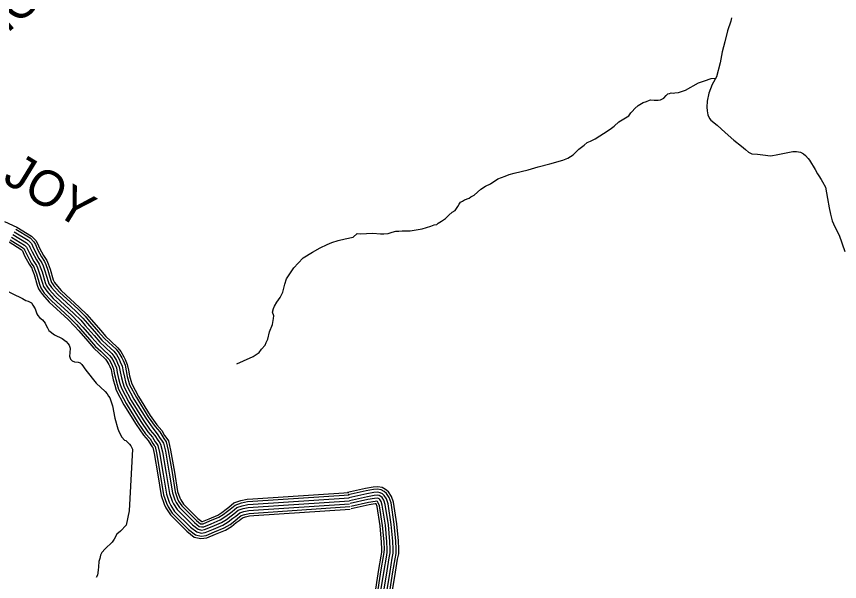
# Model space of a CAD drawing. Extents: x 1551132 to 1791609, y 378168 to 563823.
# Drawn here: x 1592970 to 1601513, y 427854 to 433719 of the extents above; entities that cross this region are included whole.
import ezdxf

# ---------------------------------------------------------------- set-up
doc = ezdxf.new("R2010")
doc.units = 0
for name, color, linetype in [('DESIGN - ROW - Right-of-Way and Easement Labels', 7, 'Continuous'), ('DESIGN - TRANSPORTATION - Text', 7, 'Continuous'), ('SURVEY - PROPERTY - Owners', 7, 'Continuous'), ('SURVEY - TRANSPORTATION - Roads', 7, 'Continuous')]:
    doc.layers.add(name, color=color, linetype=linetype)

msp = doc.modelspace()

# ---------------------------------------------------------------- linework, layer by layer
at = {"layer": 'DESIGN - TRANSPORTATION - Text'}
for points in [[(1600391.093, 433705.785), (1600384.776, 433670.95), (1600351.761, 433569.081), (1600322.628, 433455.145), (1600295.62, 433353.217), (1600272.487, 433239.214), (1600235.038, 433093.302), (1600190.214, 433011.6), (1600157.331, 432923.756), (1600140.498, 432839.753), (1600135.873, 432775.668), (1600139.507, 432737.559), (1600145.115, 432697.416), (1600162.773, 432661.157), (1600176.606, 432642.973), (1600242.137, 432590.189), (1600325.46, 432515.178), (1600416.758, 432436.068), (1600496.198, 432373.116), (1600537.889, 432338.616), (1600569.638, 432310.232), (1600603.495, 432293.848), (1600661.494, 432289.239), (1600743.442, 432278.364), (1600767.417, 432274.106), (1600799.441, 432273.781), (1600873.622, 432287.039), (1600959.845, 432304.182), (1601030.027, 432317.482), (1601068.051, 432317.09), (1601107.992, 432308.665), (1601137.858, 432292.323), (1601159.691, 432274.056), (1601187.415, 432243.705), (1601201.248, 432225.53), (1601260.363, 432130.719), (1601285.929, 432084.359), (1601299.746, 432064.176), (1601323.387, 432025.85), (1601337.178, 432003.666), (1601366.627, 431945.239), (1601389.527, 431830.761), (1601404.576, 431732.409), (1601417.959, 431668.132), (1601435.292, 431597.813), (1601462.7, 431535.395), (1601509.882, 431448.735), (1601568.281, 431279.78)], [(1596466.409, 431426.289), (1596506.583, 431466.474), (1596538.582, 431464.14), (1596668.737, 431470.807), (1596746.71, 431461.982), (1596782.751, 431463.615), (1596826.817, 431467.165), (1596870.957, 431478.732), (1596907.098, 431490.383), (1596939.114, 431490.049), (1596973.172, 431493.708), (1597055.245, 431494.858), (1597181.517, 431513.592), (1597269.84, 431540.734), (1597303.997, 431554.41), (1597334.055, 431558.11), (1597346.196, 431572.01), (1597382.437, 431593.686), (1597424.736, 431621.303), (1597459.085, 431655.021), (1597493.418, 431686.73), (1597523.634, 431706.455), (1597552.042, 431746.248), (1597564.283, 431770.165), (1597580.483, 431790.041), (1597598.616, 431801.883), (1597620.765, 431815.683), (1597668.947, 431831.217), (1597687.097, 431845.051), (1597721.296, 431862.735), (1597753.629, 431894.469), (1597789.961, 431926.161), (1597838.302, 431957.729), (1597888.584, 431983.255), (1597967.124, 432032.548), (1598043.455, 432061.823), (1598085.638, 432077.416), (1598135.803, 432090.924), (1598280.241, 432125.509), (1598384.622, 432156.493), (1598507.02, 432189.294), (1598639.491, 432228.003), (1598691.715, 432247.504), (1598748.106, 432282.996), (1598808.704, 432340.49), (1598861.145, 432382.032), (1598893.444, 432409.758), (1598929.601, 432423.408), (1598975.859, 432446.984), (1599024.199, 432478.543), (1599064.482, 432504.186), (1599132.972, 432549.57), (1599173.304, 432581.213), (1599221.77, 432624.806), (1599292.218, 432666.165), (1599324.451, 432687.874), (1599346.759, 432717.708), (1599360.925, 432733.592), (1599387.233, 432763.384), (1599423.548, 432793.068), (1599475.889, 432824.594), (1599508.03, 432836.286), (1599540.187, 432849.978), (1599550.229, 432853.887), (1599588.228, 432851.487), (1599630.26, 432851.053), (1599654.31, 432854.812), (1599690.484, 432870.471), (1599712.775, 432898.296), (1599730.941, 432914.138), (1599748.991, 432917.964), (1599767.082, 432925.789), (1599789.073, 432923.564), (1599805.106, 432925.397), (1599843.164, 432929.014), (1599915.462, 432954.315), (1600050.284, 433029.075), (1600112.532, 433050.484), (1600180.831, 433075.826), (1600226.938, 433078.535)], [(1595256.294, 430112.271), (1595326.501, 430143.663), (1595426.824, 430190.798), (1595489.114, 430230.265), (1595513.397, 430266.066), (1595549.721, 430307.768), (1595561.929, 430333.677), (1595580.195, 430367.536), (1595594.837, 430445.455), (1595627.444, 430521.215), (1595637.969, 430585.158), (1595640.186, 430611.159), (1595628.511, 430649.285), (1595636.836, 430689.236), (1595649.027, 430713.145), (1595673.343, 430752.954), (1595707.718, 430800.681), (1595736.167, 430856.457), (1595754.85, 430940.351), (1595771.291, 430994.236), (1595805.715, 431047.962), (1595850.198, 431109.605), (1595894.563, 431157.24), (1595944.996, 431212.825), (1596041.435, 431274.002), (1596121.742, 431317.311), (1596195.982, 431352.662), (1596244.13, 431374.246), (1596308.246, 431393.688), (1596382.344, 431411.03), (1596466.409, 431426.289)], [(1592707.03, 430945.674), (1593033.522, 430792.645), (1593065.313, 430770.345), (1593091.246, 430764.111), (1593105.17, 430755.978), (1593127.07, 430745.777), (1593140.878, 430723.635), (1593162.544, 430685.418), (1593182.077, 430631.208), (1593191.935, 430615.107), (1593207.734, 430592.949), (1593241.509, 430568.631), (1593269.208, 430534.364), (1593275.066, 430518.297), (1593290.791, 430486.137), (1593306.557, 430459.978), (1593366.147, 430415.411), (1593443.754, 430374.693), (1593485.469, 430344.301), (1593503.286, 430324.125), (1593515.144, 430308.008), (1593526.868, 430275.882), (1593524.468, 430227.872), (1593520.168, 430191.888), (1593529.91, 430161.779), (1593547.751, 430143.604), (1593571.667, 430135.387), (1593609.583, 430129.045), (1593629.533, 430124.862), (1593649.374, 430106.669), (1593688.856, 430048.276), (1593795.654, 429913.231), (1593888.843, 429824.337), (1593910.626, 429800.128), (1593924.417, 429775.986), (1593940.275, 429759.835), (1593965.566, 429677.558), (1593992.482, 429549.23), (1594021.523, 429436.894), (1594037.223, 429402.735), (1594064.772, 429350.45), (1594092.513, 429322.182), (1594106.454, 429316.057), (1594124.287, 429297.882), (1594144.103, 429277.69), (1594155.961, 429261.573), (1594175.669, 429227.372), (1594140.761, 428586.997), (1594107.137, 428439.468), (1594048.663, 428377.958), (1594012.431, 428346.257), (1593984.015, 428294.48), (1593963.749, 428260.638), (1593889.217, 428191.261), (1593854.943, 428155.543), (1593842.71, 428125.634), (1593836.443, 428093.667), (1593826.185, 428061.741), (1593819.735, 428007.764), (1593817.443, 427971.755), (1593811.01, 427919.779), (1593796.819, 427895.895)]]:
    msp.add_lwpolyline(points, dxfattribs=at)
at = {"layer": 'SURVEY - PROPERTY - Owners'}
for points in [[(1592933.133, 431455.979), (1593072.321, 431370.677), (1593100.062, 431342.41), (1593109.904, 431324.309), (1593131.47, 431274.083), (1593176.752, 431191.623), (1593206.36, 431147.33), (1593216.135, 431121.221), (1593235.676, 431067.011), (1593268.742, 430958.641), (1593278.508, 430930.541), (1593292.324, 430910.399), (1593308.116, 430886.248), (1593373.464, 430813.613), (1593565.843, 430635.767), (1593637.199, 430565.081), (1593682.732, 430512.638), (1593775.779, 430405.736), (1593835.161, 430337.159), (1593886.718, 430288.666), (1593958.117, 430221.981), (1593981.849, 430191.747), (1594007.457, 430147.487), (1594019.232, 430121.37), (1594036.89, 430081.186), (1594046.448, 430029.059), (1594059.914, 429966.899), (1594073.489, 429916.748), (1594087.113, 429872.597), (1594161.886, 429731.835), (1594286.117, 429530.588), (1594359.19, 429425.86), (1594406.689, 429369.401), (1594436.263, 429321.099), (1594450.104, 429302.965), (1594465.887, 429278.807), (1594485.229, 429200.579), (1594523.311, 428974.09), (1594557.56, 428767.652), (1594584.893, 428689.349), (1594598.626, 428659.207), (1594636.116, 428600.839), (1594796.671, 428441.293), (1594854.261, 428396.742), (1594890.169, 428388.417)], [(1596675.742, 426930.705), (1596694.817, 427237.438), (1596734.408, 427441.635), (1596770.182, 427669.924), (1596816.465, 427964.299), (1596839.523, 428100.452), (1596849.914, 428150.495), (1596850.214, 428190.596), (1596846.789, 428268.815), (1596830.056, 428441.386), (1596797.582, 428654.183), (1596781.891, 428698.426), (1596764.067, 428726.635), (1596752.125, 428736.76), (1596736.159, 428744.902), (1596714.151, 428749.094), (1596684.085, 428747.327), (1596611.853, 428733.877), (1596426.283, 428692.617)], [(1594890.169, 428388.417), (1594922.176, 428392.134), (1595002.391, 428425.434), (1595098.672, 428466.602), (1595150.896, 428498.153), (1595197.936, 428535.246), (1595227.319, 428555.505), (1595271.61, 428593.131), (1595321.717, 428610.698), (1595375.774, 428622.215), (1595427.773, 428625.757), (1596426.283, 428692.617)]]:
    msp.add_lwpolyline(points, dxfattribs=at)
at = {"layer": 'SURVEY - TRANSPORTATION - Roads'}
for points in [[(1592844.494, 431589.083), (1592973.274, 431533.09), (1593126.737, 431439.037), (1593170.452, 431394.495), (1593188.002, 431362.21), (1593209.493, 431312.151), (1593250.942, 431236.674), (1593284.041, 431187.156), (1593297.533, 431151.13), (1593317.982, 431094.387), (1593351.198, 430985.542), (1593356.598, 430970), (1593364.373, 430958.658), (1593377.039, 430939.291), (1593435.254, 430874.581), (1593625.808, 430698.427), (1593700.54, 430624.4), (1593748.172, 430569.532), (1593841.261, 430462.587), (1593897.81, 430397.285), (1593946.017, 430351.943), (1594022.19, 430280.791), (1594053.839, 430240.473), (1594084.705, 430187.122), (1594098.455, 430156.638), (1594120.354, 430106.795), (1594131.487, 430046.068), (1594144.195, 429987.425), (1594156.795, 429940.874), (1594167.545, 429906.023), (1594237.151, 429775.003), (1594358.623, 429578.214), (1594428.063, 429478.695), (1594477.237, 429420.244), (1594507.895, 429370.176), (1594520.961, 429353.059), (1594546.536, 429313.916), (1594570.202, 429218.205), (1594608.842, 428988.374), (1594641.883, 428789.194), (1594665.449, 428721.684), (1594674.949, 428700.833), (1594703.956, 428655.674), (1594853.978, 428506.595), (1594892.319, 428476.936), (1594895.102, 428476.294), (1594900.127, 428476.877), (1594968.725, 428505.353), (1595059.015, 428543.963), (1595101.439, 428569.588), (1595146.429, 428605.064), (1595174.504, 428624.423), (1595227.736, 428669.641), (1595298.243, 428694.358), (1595363.733, 428708.317), (1595421.931, 428712.276), (1596420.491, 428779.145)], [(1592933.133, 431455.979), (1593072.321, 431370.677), (1593100.062, 431342.41), (1593109.904, 431324.309), (1593131.47, 431274.083), (1593176.752, 431191.623), (1593206.36, 431147.33), (1593216.135, 431121.221), (1593235.676, 431067.011), (1593268.742, 430958.641), (1593278.508, 430930.541), (1593292.324, 430910.399), (1593308.116, 430886.248), (1593373.464, 430813.613), (1593565.843, 430635.767), (1593637.199, 430565.081), (1593682.732, 430512.638), (1593775.779, 430405.736), (1593835.161, 430337.159), (1593886.718, 430288.666), (1593958.117, 430221.981), (1593981.849, 430191.747), (1594007.457, 430147.487), (1594019.232, 430121.37), (1594036.89, 430081.186), (1594046.448, 430029.059), (1594059.914, 429966.899), (1594073.489, 429916.748), (1594087.113, 429872.597), (1594161.886, 429731.835), (1594286.117, 429530.588), (1594359.19, 429425.86), (1594406.689, 429369.401), (1594436.263, 429321.099), (1594450.104, 429302.965), (1594465.887, 429278.807), (1594485.229, 429200.579), (1594523.311, 428974.09), (1594557.56, 428767.652), (1594584.893, 428689.349), (1594598.626, 428659.207), (1594636.116, 428600.839), (1594796.671, 428441.293), (1594854.261, 428396.742), (1594890.169, 428388.417)], [(1592933.133, 431455.979), (1593072.321, 431370.677), (1593100.062, 431342.41), (1593109.904, 431324.309), (1593131.47, 431274.083), (1593176.752, 431191.623), (1593206.36, 431147.33), (1593216.135, 431121.221), (1593235.676, 431067.011), (1593268.742, 430958.641), (1593278.508, 430930.541), (1593292.324, 430910.399), (1593308.116, 430886.248), (1593373.464, 430813.613), (1593565.843, 430635.767), (1593637.199, 430565.081), (1593682.732, 430512.638), (1593775.779, 430405.736), (1593835.161, 430337.159), (1593886.718, 430288.666), (1593958.117, 430221.981), (1593981.849, 430191.747), (1594007.457, 430147.487), (1594019.232, 430121.37), (1594036.89, 430081.186), (1594046.448, 430029.059), (1594059.914, 429966.899), (1594073.489, 429916.748), (1594087.113, 429872.597), (1594161.886, 429731.835), (1594286.117, 429530.588), (1594359.19, 429425.86), (1594406.689, 429369.401), (1594436.263, 429321.099), (1594450.104, 429302.965), (1594465.887, 429278.807), (1594485.229, 429200.579), (1594523.311, 428974.09), (1594557.56, 428767.652), (1594584.893, 428689.349), (1594598.626, 428659.207), (1594636.116, 428600.839), (1594796.671, 428441.293), (1594854.261, 428396.742), (1594890.169, 428388.417), (1594922.176, 428392.134), (1595002.391, 428425.434), (1595098.672, 428466.602), (1595150.896, 428498.153), (1595197.936, 428535.246), (1595227.319, 428555.505), (1595271.61, 428593.131), (1595321.717, 428610.698), (1595375.774, 428622.215), (1595427.773, 428625.757), (1596426.283, 428692.617)], [(1592947.483, 431483.547), (1593091.771, 431395.119), (1593125.228, 431361.027), (1593137.82, 431337.86), (1593159.361, 431287.692), (1593203.277, 431207.731), (1593234.126, 431161.572), (1593245.234, 431131.913), (1593265.1, 431076.795), (1593298.216, 430968.258), (1593306.424, 430944.649), (1593318.082, 430927.649), (1593332.757, 430905.207), (1593395.555, 430835.405), (1593587.276, 430658.167), (1593659.84, 430586.282), (1593706.123, 430532.981), (1593799.187, 430426.061), (1593857.552, 430358.651), (1593907.918, 430311.283), (1593981.024, 430243.007), (1594007.582, 430209.164), (1594035.073, 430161.654), (1594047.556, 430133.979), (1594066.731, 430090.344), (1594076.847, 430035.143), (1594090.047, 429974.233), (1594103.271, 429925.373), (1594115.871, 429884.547), (1594188.794, 429747.269), (1594312.041, 429547.613), (1594383.814, 429444.744), (1594431.913, 429387.576), (1594461.871, 429338.641), (1594475.437, 429320.874), (1594494.72, 429291.357), (1594515.603, 429206.88), (1594553.885, 428979.199), (1594587.709, 428775.352), (1594613.692, 428700.908), (1594625.908, 428674.091), (1594660.366, 428620.439), (1594817.154, 428464.635), (1594867.869, 428425.409), (1594891.935, 428419.834), (1594914.293, 428422.426), (1594990.358, 428454.002), (1595084.497, 428494.253), (1595133.213, 428523.687), (1595179.52, 428560.205), (1595208.436, 428580.139), (1595255.927, 428620.481), (1595313.325, 428640.607), (1595371.466, 428652.991), (1595425.681, 428656.691), (1596424.208, 428723.552)], [(1592961.832, 431511.106), (1593111.221, 431419.553), (1593150.386, 431379.644), (1593165.744, 431351.41), (1593187.252, 431301.3), (1593229.793, 431223.832), (1593261.9, 431175.805), (1593274.333, 431142.605), (1593294.524, 431086.587), (1593327.69, 430977.875), (1593334.34, 430958.75), (1593343.84, 430944.908), (1593357.398, 430924.174), (1593417.646, 430857.206), (1593608.717, 430680.568), (1593682.49, 430607.491), (1593729.522, 430553.314), (1593822.595, 430446.387), (1593879.952, 430380.143), (1593929.117, 430333.909), (1594003.932, 430264.032), (1594033.323, 430226.589), (1594062.689, 430175.83), (1594075.872, 430146.587), (1594096.563, 430099.494), (1594107.255, 430041.218), (1594120.171, 429981.575), (1594133.054, 429933.998), (1594144.62, 429896.498), (1594215.694, 429762.694), (1594337.957, 429564.639), (1594408.431, 429463.636), (1594457.129, 429405.752), (1594487.479, 429356.192), (1594500.762, 429338.783), (1594523.544, 429303.907), (1594545.977, 429213.18), (1594584.459, 428984.307), (1594617.85, 428783.052), (1594642.491, 428712.467), (1594653.199, 428688.966), (1594684.624, 428640.048), (1594837.645, 428487.986), (1594881.469, 428454.077), (1594893.694, 428451.243), (1594906.41, 428452.718), (1594978.317, 428482.569), (1595070.314, 428521.912), (1595115.538, 428549.229), (1595161.112, 428585.164), (1595189.562, 428604.781), (1595240.244, 428647.832), (1595304.934, 428670.516), (1595367.166, 428683.775), (1595423.598, 428687.617), (1596422.141, 428754.477)], [(1592892.534, 431377.986), (1593017.281, 431301.525), (1593028.864, 431289.725), (1593030.906, 431285.975), (1593052.547, 431235.574), (1593101.704, 431146.046), (1593127.778, 431107.045), (1593133.803, 431090.97), (1593152.419, 431039.319), (1593185.335, 430931.432), (1593199.518, 430890.623), (1593219.443, 430861.581), (1593238.392, 430832.596), (1593310.957, 430751.936), (1593505.186, 430572.381), (1593573.126, 430505.08), (1593616.533, 430455.087), (1593709.547, 430348.226), (1593771.796, 430276.341), (1593826.736, 430224.664), (1593893.301, 430162.496), (1593909.026, 430142.454), (1593929.317, 430107.395), (1593939.1, 430085.694), (1593952.467, 430055.277), (1593960.425, 430011.859), (1593974.666, 429946.14), (1593989.224, 429892.347), (1594005.749, 429838.788), (1594085.755, 429688.175), (1594212.777, 429482.412), (1594289.525, 429372.417), (1594335.324, 429317.974), (1594363.806, 429271.456), (1594378.431, 429252.297), (1594384.314, 429243.297), (1594399.281, 429182.754), (1594436.796, 428959.64), (1594472.262, 428745.859), (1594503.403, 428656.64), (1594521.419, 428617.106), (1594567.493, 428545.371), (1594738.705, 428375.233), (1594815.762, 428315.623), (1594885.177, 428299.531), (1594944.476, 428306.415), (1595036.448, 428344.599), (1595138.788, 428388.35), (1595200.92, 428425.893), (1595250.035, 428464.619), (1595280.743, 428485.795), (1595315.992, 428515.737), (1595345.458, 428526.071), (1595387.957, 428535.121), (1595433.681, 428538.238), (1596432.141, 428605.098)], [(1592904.434, 431400.853), (1593033.422, 431321.801), (1593049.739, 431305.175), (1593054.063, 431297.209), (1593075.688, 431246.866), (1593123.712, 431159.413), (1593150.819, 431118.854), (1593157.936, 431099.837), (1593176.827, 431047.435), (1593209.793, 430939.408), (1593222.676, 430902.332), (1593240.809, 430875.889), (1593258.833, 430848.322), (1593329.282, 430770.02), (1593522.969, 430590.965), (1593591.909, 430522.672), (1593635.941, 430471.962), (1593728.964, 430365.085), (1593790.371, 430294.174), (1593844.319, 430243.423), (1593912.301, 430179.93), (1593930.376, 430156.904), (1593952.225, 430119.145), (1593962.591, 430096.153), (1593977.216, 430062.877), (1593985.641, 430016.901), (1593999.657, 429952.224), (1594013.923, 429899.498), (1594029.606, 429848.696), (1594108.079, 429700.976), (1594234.276, 429496.537), (1594309.949, 429388.084), (1594356.248, 429333.05), (1594385.048, 429286.007), (1594399.447, 429267.148), (1594408.23, 429253.706), (1594424.48, 429187.979), (1594462.162, 428963.873), (1594497.27, 428752.251), (1594527.294, 428666.232), (1594544.052, 428629.448), (1594587.609, 428561.629), (1594755.697, 428394.6), (1594827.053, 428339.407), (1594886.644, 428325.59), (1594937.942, 428331.549), (1595026.465, 428368.3), (1595127.03, 428411.293), (1595186.253, 428447.077), (1595234.761, 428485.328), (1595265.077, 428506.228), (1595302.976, 428538.429), (1595338.5, 428550.88), (1595384.382, 428560.655), (1595431.948, 428563.897), (1596430.424, 428630.757)], [(1592918.783, 431428.412), (1593052.872, 431346.235), (1593074.896, 431323.793), (1593081.988, 431310.759), (1593103.579, 431260.474), (1593150.228, 431175.514), (1593178.594, 431133.088), (1593187.035, 431110.529), (1593206.251, 431057.227), (1593239.267, 430949.025), (1593250.592, 430916.432), (1593266.567, 430893.148), (1593283.474, 430867.289), (1593351.373, 430791.82), (1593544.41, 430613.366), (1593614.558, 430543.881), (1593659.34, 430492.296), (1593752.371, 430385.41), (1593812.77, 430315.667), (1593865.519, 430266.049), (1593935.209, 430200.955), (1593956.117, 430174.33), (1593979.841, 430133.32), (1593990.907, 430108.761), (1594007.049, 430072.027), (1594016.048, 430022.976), (1594029.781, 429959.566), (1594043.706, 429908.123), (1594058.356, 429860.647), (1594134.979, 429716.401), (1594260.192, 429513.563), (1594334.566, 429406.976), (1594381.464, 429351.225), (1594410.655, 429303.557), (1594424.772, 429285.057), (1594437.055, 429266.256), (1594454.854, 429194.279), (1594492.737, 428968.982), (1594527.411, 428759.951), (1594556.093, 428677.791), (1594571.343, 428644.323), (1594611.867, 428581.238), (1594776.188, 428417.951), (1594840.653, 428368.075), (1594888.402, 428356.999), (1594930.059, 428361.841), (1595014.424, 428396.867), (1595112.847, 428438.952), (1595168.579, 428472.619), (1595216.353, 428510.287), (1595246.202, 428530.871), (1595287.293, 428565.78), (1595330.108, 428580.789), (1595380.082, 428591.439), (1595429.864, 428594.823), (1596428.358, 428661.683)], [(1596763.29, 426925.263), (1596782.007, 427226.321), (1596820.823, 427426.493), (1596856.839, 427656.324), (1596903.038, 427950.165), (1596925.737, 428084.202), (1596937.562, 428141.162), (1596937.945, 428192.188), (1596934.321, 428274.973), (1596917.129, 428452.245), (1596883.039, 428675.651), (1596861.281, 428736.994), (1596831.04, 428784.853), (1596801.066, 428810.271), (1596764.858, 428828.73), (1596719.868, 428837.296), (1596673.444, 428834.571), (1596594.304, 428819.838), (1596407.25, 428778.245)], [(1596737.624, 426926.855), (1596756.449, 427229.579), (1596795.49, 427430.935), (1596831.431, 427660.307), (1596877.655, 427954.307), (1596900.463, 428088.969), (1596911.863, 428143.895), (1596912.221, 428191.721), (1596908.655, 428273.165), (1596891.605, 428449.061), (1596857.981, 428669.359), (1596838.006, 428725.685), (1596811.407, 428767.786), (1596786.716, 428788.72), (1596756.442, 428804.154), (1596718.193, 428811.437), (1596676.56, 428808.996), (1596599.445, 428794.637), (1596412.825, 428753.144)], [(1596706.683, 426928.78), (1596725.633, 427233.513), (1596764.949, 427436.285), (1596800.807, 427665.116), (1596847.056, 427959.298), (1596869.989, 428094.71), (1596880.888, 428147.195), (1596881.222, 428191.155), (1596877.722, 428270.99), (1596860.831, 428445.22), (1596827.782, 428661.775), (1596809.949, 428712.06), (1596787.733, 428747.211), (1596769.425, 428762.736), (1596746.3, 428774.528), (1596716.176, 428780.27), (1596680.327, 428778.161), (1596605.654, 428764.253), (1596419.558, 428722.877)], [(1596675.742, 426930.705), (1596694.817, 427237.438), (1596734.408, 427441.635), (1596770.182, 427669.924), (1596816.465, 427964.299), (1596839.523, 428100.452), (1596849.914, 428150.495), (1596850.214, 428190.596), (1596846.789, 428268.815), (1596830.056, 428441.386), (1596797.582, 428654.183), (1596781.891, 428698.426), (1596764.067, 428726.635), (1596752.125, 428736.76), (1596736.159, 428744.902), (1596714.151, 428749.094), (1596684.085, 428747.327), (1596611.853, 428733.877), (1596426.283, 428692.617)], [(1596675.742, 426930.705), (1596694.817, 427237.438), (1596734.408, 427441.635), (1596770.182, 427669.924), (1596816.465, 427964.299), (1596839.523, 428100.452), (1596849.914, 428150.495), (1596850.214, 428190.596), (1596846.789, 428268.815), (1596830.056, 428441.386), (1596797.582, 428654.183), (1596781.891, 428698.426), (1596764.067, 428726.635), (1596752.125, 428736.76), (1596736.159, 428744.902), (1596714.151, 428749.094), (1596684.085, 428747.327), (1596611.853, 428733.877), (1596426.283, 428692.617)], [(1596644.802, 426932.63), (1596664.001, 427241.363), (1596703.867, 427446.985), (1596739.558, 427674.733), (1596785.874, 427969.299), (1596809.057, 428106.194), (1596818.94, 428153.795), (1596819.207, 428190.038), (1596815.857, 428266.64), (1596799.282, 428437.553), (1596767.383, 428646.591), (1596753.833, 428684.792), (1596740.4, 428706.06), (1596734.826, 428710.785), (1596726.017, 428715.277), (1596712.126, 428717.918), (1596687.843, 428716.493), (1596618.053, 428703.501), (1596433.008, 428662.358)], [(1594890.169, 428388.417), (1594922.176, 428392.134), (1595002.391, 428425.434), (1595098.672, 428466.602), (1595150.896, 428498.153), (1595197.936, 428535.246), (1595227.319, 428555.505), (1595271.61, 428593.131), (1595321.717, 428610.698), (1595375.774, 428622.215), (1595427.773, 428625.757), (1596426.283, 428692.617)], [(1596613.861, 426934.555), (1596633.185, 427245.296), (1596673.326, 427452.335), (1596708.934, 427679.541), (1596755.275, 427974.29), (1596778.582, 428111.936), (1596787.966, 428157.095), (1596788.207, 428189.471), (1596784.924, 428264.465), (1596768.508, 428433.711), (1596737.184, 428639.008), (1596725.776, 428671.167), (1596716.984, 428685.084), (1596715.876, 428685.651), (1596710.109, 428686.751), (1596691.61, 428685.659), (1596624.261, 428673.117), (1596439.741, 428632.091)], [(1596589.194, 426936.088), (1596608.619, 427248.43), (1596648.985, 427456.61), (1596684.518, 427683.374), (1596730.884, 427978.274), (1596754.291, 428116.511), (1596763.266, 428159.729), (1596763.483, 428189.021), (1596760.258, 428262.731), (1596743.975, 428430.652), (1596713.101, 428632.958), (1596703.41, 428660.3), (1596702.618, 428661.55), (1596694.61, 428661.075), (1596629.203, 428648.9), (1596445.099, 428607.965)]]:
    msp.add_lwpolyline(points, dxfattribs=at)

# ---------------------------------------------------------------- texts
at = {"layer": 'DESIGN - ROW - Right-of-Way and Easement Labels'}
for s, height, rotation, p in [('HOL.', 369.9993, 40.4553194, (1592700.99, 433393.072)), ('JOY', 369.9961, 328.4968083, (1592812.645, 432008.027))]:
    msp.add_text(s, height=height, rotation=rotation, dxfattribs=at).set_placement(p)

doc.saveas('drawing.dxf')
